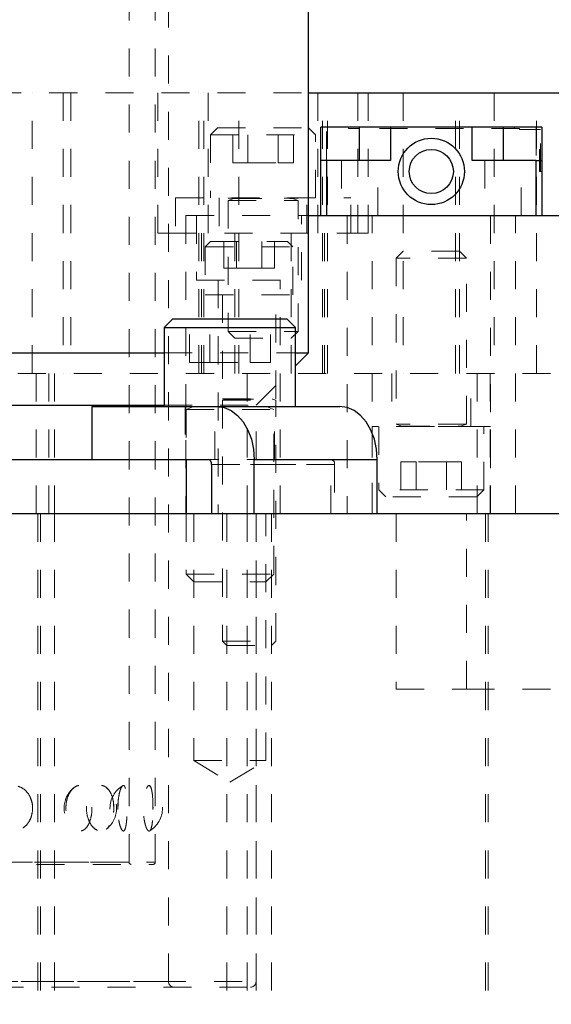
# Model space of a CAD drawing. Header units: inches. Extents: x 220 to 877, y 4 to 174.
# Tile 300 of 656: x 409.72 to 411.61, y 134.21 to 137.72. Entities that reach past the tile are written whole.
import ezdxf

# ---------------------------------------------------------------- set-up
doc = ezdxf.new("R2010")
doc.units = ezdxf.units.IN
doc.header["$LTSCALE"] = 0.5
doc.header["$MEASUREMENT"] = 0
doc.linetypes.add('HIDDEN', pattern=[0.225, 0.15, -0.075])
for name, color, linetype in [('DIE-M-S', 8, 'Continuous'), ('DIE-M-S2', 1, 'Continuous'), ('DIE-M-S3', 8, 'Continuous'), ('DSS-M-S', 53, 'Continuous'), ('SVD-M-S', 8, 'Continuous')]:
    doc.layers.add(name, color=color, linetype=linetype)

msp = doc.modelspace()

# ---------------------------------------------------------------- linework, layer by layer
at = {"layer": 'DIE-M-S', "linetype": 'HIDDEN', "lineweight": 18}
for p, q in [((407.62114, 137.46072), (410.74614, 137.46072)), ((409.75964, 136.46072), (409.75964, 137.46072)), ((409.87014, 137.46072), (409.87014, 136.46072)), ((410.35398, 136.46072), (410.35398, 137.46072)), ((410.3723, 136.46072), (410.3723, 137.46072)), ((410.38799, 137.46072), (410.38799, 136.96072)), ((410.49714, 136.46072), (410.49714, 137.46072)), ((410.7793, 136.96072), (410.7793, 137.46072)), ((410.79498, 136.46072), (410.79498, 137.46072)), ((410.81331, 136.46072), (410.81331, 137.46072)), ((410.92114, 136.96072), (410.92114, 137.46072)), ((411.08314, 137.46072), (411.08314, 136.46072)), ((411.28414, 136.46072), (411.28414, 137.46072)), ((411.40764, 137.46072), (411.40764, 136.46072)), ((411.55864, 136.46072), (411.55864, 137.46072)), ((410.80963, 137.02272), (410.80963, 137.33768)), ((410.88837, 137.33768), (410.88837, 137.33375)), ((410.88837, 137.33375), (410.92774, 137.33375)), ((410.92774, 137.33375), (410.92774, 137.33768)), ((411.49861, 137.33375), (410.92774, 137.33375)), ((411.47892, 137.33375), (411.47892, 137.33768)), ((411.49861, 137.32981), (411.49861, 137.33375)), ((411.57341, 137.32981), (411.49861, 137.32981)), ((411.55766, 137.33768), (411.55766, 137.02272)), ((411.57341, 137.1802), (411.57341, 137.32981)), ((411.56948, 137.25894), (411.56948, 137.1802)), ((411.57341, 137.25894), (411.56948, 137.25894)), ((410.86278, 137.21957), (410.86278, 137.02272)), ((410.9927, 137.02272), (410.9927, 137.21957)), ((411.37459, 137.21957), (411.37459, 137.02272)), ((411.50451, 137.02272), (411.50451, 137.21957)), ((411.56948, 137.1802), (411.57341, 137.1802)), ((411.57735, 137.1802), (411.57341, 137.1802)), ((410.30864, 137.02272), (410.30864, 135.96072)), ((410.30864, 137.02272), (410.74614, 137.02272)), ((410.34614, 137.02272), (410.34614, 136.79272)), ((410.72114, 136.79272), (410.72114, 137.02272)), ((410.88324, 137.02272), (410.88324, 135.96072)), ((410.97224, 135.96072), (410.97224, 137.02272)), ((411.39504, 137.02272), (411.39504, 135.96072)), ((411.48404, 135.96072), (411.48404, 137.02272)), ((410.24614, 136.96072), (410.92114, 136.96072)), ((410.48314, 136.96072), (410.48314, 136.46072)), ((410.68414, 136.46072), (410.68414, 136.96072)), ((410.34614, 136.79272), (410.72114, 136.79272)), ((410.42314, 136.79272), (410.42314, 135.96072)), ((410.64414, 135.96072), (410.64414, 136.79272)), ((407.30864, 136.46072), (412.05864, 136.46072))]:
    msp.add_line(p, q, dxfattribs=at)
at = {"layer": 'DIE-M-S', "linetype": 'Continuous', "lineweight": 25}
for p, q in [((410.74614, 137.46072), (412.46364, 137.46072)), ((410.78995, 137.21957), (410.78995, 137.33768)), ((410.92774, 137.33768), (410.78995, 137.33768)), ((410.92774, 137.21957), (410.92774, 137.33768)), ((411.03798, 137.33768), (410.92774, 137.33768)), ((411.03798, 137.33768), (411.03798, 137.21957)), ((411.32932, 137.33768), (411.03798, 137.33768)), ((411.32932, 137.21957), (411.32932, 137.33768)), ((411.43955, 137.33768), (411.32932, 137.33768)), ((411.43955, 137.33768), (411.43955, 137.21957)), ((411.57735, 137.33768), (411.43955, 137.33768)), ((411.57735, 137.33768), (411.57735, 137.21957)), ((410.78995, 137.02272), (410.78995, 137.21957)), ((410.80963, 137.21957), (410.78995, 137.21957)), ((410.80963, 137.21957), (410.80963, 137.02272)), ((411.03798, 137.21957), (410.80963, 137.21957)), ((411.55766, 137.21957), (411.32932, 137.21957)), ((411.55766, 137.02272), (411.55766, 137.21957)), ((411.55766, 137.21957), (411.57735, 137.21957)), ((411.57735, 137.21957), (411.57735, 137.02272)), ((410.74614, 137.02272), (412.05864, 137.02272))]:
    msp.add_line(p, q, dxfattribs=at)
for radius in [0.11811, 0.07874]:
    msp.add_circle((411.18365, 137.1802), radius, dxfattribs=at)
at = {"layer": 'DIE-M-S2', "linetype": 'HIDDEN', "lineweight": 18}
for p, q in [((409.89764, 137.46072), (409.89764, 136.46072)), ((410.20864, 136.96072), (410.20864, 137.46072)), ((410.95864, 136.96072), (410.95864, 137.46072)), ((411.26964, 136.46072), (411.26964, 137.46072)), ((411.55864, 136.46072), (411.55864, 137.46072)), ((410.20864, 136.96072), (410.24614, 136.96072)), ((410.36427, 136.96072), (410.36427, 136.46072)), ((410.80302, 136.96072), (410.80302, 136.46072)), ((410.92114, 136.96072), (410.95864, 136.96072))]:
    msp.add_line(p, q, dxfattribs=at)
at = {"layer": 'DIE-M-S3', "linetype": 'HIDDEN', "lineweight": 18}
for p, q in [((407.30864, 136.46072), (412.05864, 136.46072)), ((409.77427, 135.96072), (409.77427, 136.46072)), ((409.8199, 136.46072), (409.8199, 135.96072)), ((409.83989, 136.46072), (409.83989, 135.96072)), ((410.52739, 135.96072), (410.52739, 136.46072)), ((411.04314, 136.46072), (411.04314, 136.27072)), ((411.32414, 136.27072), (411.32414, 136.46072)), ((411.34738, 135.96072), (411.34738, 136.46072)), ((411.39302, 136.46072), (411.39302, 135.96072)), ((411.39464, 136.27072), (410.97264, 136.27072)), ((410.97264, 136.27072), (410.97264, 135.96072)), ((411.39464, 135.96072), (411.39464, 136.27072))]:
    msp.add_line(p, q, dxfattribs=at)
at = {"layer": 'DSS-M-S', "linetype": 'HIDDEN', "lineweight": 18}
for p, q in [((410.10552, 134.7186), (410.10552, 138.70285)), ((410.19927, 134.7186), (410.19927, 138.46072)), ((410.24614, 134.29322), (410.24614, 138.44072)), ((410.2309, 136.53422), (410.69965, 136.53422)), ((410.55864, 136.34672), (410.69965, 136.48773)), ((410.2309, 136.34672), (410.55864, 136.34672)), ((410.55864, 136.15372), (410.55864, 136.34672)), ((410.82514, 135.96072), (410.82514, 136.15372)), ((409.78053, 135.96072), (409.78053, 133.46072)), ((409.78989, 133.46072), (409.78989, 135.96072)), ((409.83989, 135.96072), (409.83989, 133.46072)), ((410.33677, 135.96072), (410.33677, 135.08072)), ((410.45414, 135.96072), (410.45414, 133.46072)), ((410.52739, 133.46072), (410.52739, 135.96072)), ((410.55864, 134.29322), (410.55864, 135.96072)), ((410.55864, 133.46072), (410.55864, 135.96072)), ((410.59377, 135.08072), (410.59377, 135.96072)), ((410.61314, 133.46072), (410.61314, 135.96072)), ((411.05864, 135.96072), (411.05864, 135.33572)), ((411.30864, 135.33572), (411.30864, 135.96072)), ((411.30864, 135.33572), (411.30864, 135.96072)), ((411.37739, 135.96072), (411.37739, 133.46072)), ((411.38675, 133.46072), (411.38675, 135.96072)), ((411.05864, 135.33572), (411.30864, 135.33572)), ((411.30864, 135.33572), (420.55864, 135.33572)), ((410.33677, 135.08072), (410.59377, 135.08072)), ((410.33677, 135.08072), (410.46527, 135.00351)), ((410.46527, 135.00351), (410.59377, 135.08072)), ((410.03084, 134.97787), (410.02465, 134.98409)), ((410.18005, 134.98935), (410.17902, 134.9903)), ((410.051, 134.90657), (410.05027, 134.92837)), ((410.06582, 134.90611), (410.06619, 134.92896)), ((410.19092, 134.9066), (410.19075, 134.92835)), ((408.16802, 134.7186), (410.19748, 134.7186)), ((408.26177, 134.7186), (410.10377, 134.7186)), ((408.17589, 134.71072), (410.19139, 134.71072)), ((407.80864, 134.29322), (410.55864, 134.29322)), ((408.12114, 134.29322), (410.24441, 134.29322)), ((407.82864, 134.27322), (410.53864, 134.27322))]:
    msp.add_line(p, q, dxfattribs=at)
at = {"layer": 'DSS-M-S', "linetype": 'Continuous', "lineweight": 25}
for p, q in [((410.74614, 136.53422), (410.74614, 138.44072)), ((408.13639, 136.53422), (410.2309, 136.53422)), ((410.69965, 136.48773), (410.74614, 136.53422)), ((410.69965, 136.53422), (410.74614, 136.53422)), ((408.13639, 136.34672), (410.2309, 136.34672)), ((408.26302, 136.15372), (410.10427, 136.15372)), ((405.93364, 135.96072), (439.43364, 135.96072))]:
    msp.add_line(p, q, dxfattribs=at)
at = {"layer": 'DSS-M-S', "linetype": 'HIDDEN', "lineweight": 18}
for centre, radius, start, end in [((409.96738, 134.91072), 0.09375, 129.3108, 230.64896), ((409.96738, 134.91072), 0.09375, 308.04779, 52.01783), ((410.13122, 134.91072), 0.09375, 121.14929, 238.95569), ((410.13122, 134.91072), 0.09375, 301.01036, 58.97876), ((410.11339, 134.7186), 0.00787, 180, 270), ((410.19139, 134.7186), 0.00787, 270, 0), ((410.26614, 134.29322), 0.02, 180, 270), ((410.53864, 134.29322), 0.02, 270, 0)]:
    msp.add_arc(centre, radius, start, end, dxfattribs=at)
for points, knots in [([(409.76169, 134.91072), (409.76095, 134.90174), (409.75949, 134.88377), (409.74804, 134.85982), (409.73093, 134.84136), (409.70892, 134.83037), (409.68429, 134.82834), (409.65982, 134.83585), (409.63871, 134.85216), (409.62377, 134.87521), (409.61683, 134.902), (409.61842, 134.92936), (409.62804, 134.95446), (409.64453, 134.97487), (409.6662, 134.98846), (409.69069, 134.99349), (409.71516, 134.98905), (409.73667, 134.9754), (409.75253, 134.95424), (409.76059, 134.93134), (409.76138, 134.91645), (409.76169, 134.91072)], [0, 0, 0, 0, 0.0522157, 0.1044115, 0.1570574, 0.210861, 0.26571, 0.3210845, 0.3762664, 0.4305798, 0.4836779, 0.5357757, 0.58758, 0.6399184, 0.6933372, 0.74789, 0.8031685, 0.8584936, 0.913147, 0.9666429, 1, 1, 1, 1]), ([(409.88019, 134.91072), (409.88079, 134.90145), (409.88197, 134.88289), (409.89115, 134.85823), (409.90431, 134.83977), (409.91993, 134.82967), (409.93573, 134.82876), (409.95006, 134.8367), (409.96173, 134.85255), (409.96986, 134.87484), (409.97375, 134.90149), (409.97294, 134.9296), (409.96731, 134.95574), (409.95726, 134.97655), (409.9438, 134.98951), (409.92839, 134.99339), (409.91273, 134.98823), (409.89843, 134.9748), (409.88724, 134.9544), (409.88109, 134.93184), (409.88045, 134.91677), (409.88019, 134.91072)], [0, 0, 0, 0, 0.0552249, 0.1104704, 0.165214, 0.2186361, 0.2707982, 0.3223731, 0.3742905, 0.4272857, 0.4816, 0.5369225, 0.5925461, 0.647628, 0.7015034, 0.7540234, 0.805689, 0.857398, 0.9099917, 0.9638893, 1, 1, 1, 1]), ([(410.05137, 134.91072), (410.05091, 134.90174), (410.04998, 134.88377), (410.0427, 134.85982), (410.03164, 134.84136), (410.01712, 134.83037), (410.00048, 134.82834), (409.98358, 134.83585), (409.9687, 134.85216), (409.95802, 134.87521), (409.95301, 134.902), (409.95416, 134.92936), (409.96108, 134.95446), (409.97283, 134.97487), (409.98802, 134.98846), (410.00485, 134.99349), (410.02127, 134.98905), (410.03538, 134.9754), (410.04557, 134.95424), (410.05068, 134.93134), (410.05118, 134.91645), (410.05137, 134.91072)], [0, 0, 0, 0, 0.0522157, 0.1044115, 0.1570574, 0.210861, 0.26571, 0.3210845, 0.3762664, 0.4305798, 0.4836779, 0.5357757, 0.58758, 0.6399184, 0.6933372, 0.74789, 0.8031685, 0.8584936, 0.913147, 0.9666429, 1, 1, 1, 1]), ([(410.06559, 134.91072), (410.06586, 134.90145), (410.06639, 134.88289), (410.0704, 134.85823), (410.0759, 134.83977), (410.08199, 134.82967), (410.08764, 134.82876), (410.09225, 134.8367), (410.0956, 134.85255), (410.0977, 134.87484), (410.09862, 134.90149), (410.09843, 134.9296), (410.09706, 134.95574), (410.09437, 134.97655), (410.0903, 134.98951), (410.08509, 134.99339), (410.07924, 134.98823), (410.07347, 134.9748), (410.06871, 134.9544), (410.06599, 134.93184), (410.06571, 134.91677), (410.06559, 134.91072)], [0, 0, 0, 0, 0.0552249, 0.1104704, 0.165214, 0.2186361, 0.2707982, 0.3223731, 0.3742905, 0.4272857, 0.4816, 0.5369225, 0.5925461, 0.647628, 0.7015034, 0.7540234, 0.805689, 0.857398, 0.9099917, 0.9638893, 1, 1, 1, 1]), ([(410.19102, 134.91072), (410.1909, 134.90174), (410.19068, 134.88377), (410.18883, 134.85982), (410.18573, 134.84136), (410.1812, 134.83037), (410.17544, 134.82834), (410.16902, 134.83585), (410.16295, 134.85216), (410.15837, 134.87521), (410.15616, 134.902), (410.15667, 134.92936), (410.1597, 134.95446), (410.16467, 134.97487), (410.17076, 134.98846), (410.17701, 134.99349), (410.18255, 134.98905), (410.18682, 134.9754), (410.18958, 134.95424), (410.19085, 134.93134), (410.19097, 134.91645), (410.19102, 134.91072)], [0, 0, 0, 0, 0.0522157, 0.1044115, 0.1570574, 0.210861, 0.26571, 0.3210845, 0.3762664, 0.4305798, 0.4836779, 0.5357757, 0.58758, 0.6399184, 0.6933372, 0.74789, 0.8031685, 0.8584936, 0.913147, 0.9666429, 1, 1, 1, 1]), ([(409.7611, 134.90656), (409.76125, 134.91422), (409.76153, 134.92853), (409.75611, 134.94123), (409.75359, 134.94713)], [0, 0, 0, 0, 0.5344463, 1, 1, 1, 1]), ([(409.75101, 134.86919), (409.7525, 134.87142), (409.7572, 134.87846), (409.75843, 134.8875), (409.75928, 134.89366)], [0, 0, 0, 0, 0.3179364, 1, 1, 1, 1]), ([(410.02448, 134.83676), (410.02489, 134.83694), (410.02906, 134.83879), (410.03213, 134.84409), (410.03489, 134.84887)], [0, 0, 0, 0, 0.0982961, 1, 1, 1, 1])]:
    msp.add_open_spline(points, degree=3, knots=knots, dxfattribs=at)
at = {"layer": 'SVD-M-S', "linetype": 'HIDDEN', "lineweight": 18}
for p, q in [((410.42114, 137.33572), (410.39614, 137.31072)), ((410.39614, 137.31072), (410.77114, 137.31072)), ((410.39614, 137.31072), (410.39614, 137.08572)), ((410.42114, 137.33572), (410.74614, 137.33572)), ((410.47539, 137.21072), (410.47539, 137.33572)), ((410.52952, 137.21072), (410.52952, 137.33572)), ((410.63777, 137.21072), (410.63777, 137.33572)), ((410.6919, 137.21072), (410.6919, 137.33572)), ((410.77114, 137.31072), (410.74614, 137.33572)), ((410.77114, 137.08572), (410.77114, 137.31072)), ((410.47539, 137.21072), (410.52952, 137.21072)), ((410.52952, 137.21072), (410.63777, 137.21072)), ((410.63777, 137.21072), (410.6919, 137.21072)), ((410.27114, 137.08572), (410.89614, 137.08572)), ((410.27114, 137.08572), (410.27114, 136.96072)), ((410.42739, 137.08572), (410.42739, 136.96072)), ((410.45864, 137.08572), (410.45864, 137.08533)), ((410.45864, 137.08533), (410.70864, 137.08533)), ((410.47895, 137.0838), (410.45864, 137.07641)), ((410.45864, 137.07641), (410.70864, 137.07641)), ((410.45864, 137.07641), (410.45864, 136.61022)), ((410.47895, 137.0838), (410.68656, 137.0838)), ((410.70864, 137.07641), (410.68834, 137.0838)), ((410.70864, 137.08533), (410.70864, 137.08572)), ((410.70864, 136.61022), (410.70864, 137.07641)), ((410.73989, 136.96072), (410.73989, 137.08572)), ((410.89614, 136.96072), (410.89614, 137.08572)), ((410.39664, 136.93072), (410.37764, 136.91172)), ((410.39664, 136.93072), (410.67064, 136.93072)), ((410.44343, 136.83572), (410.44343, 136.93072)), ((410.48854, 136.83572), (410.48854, 136.93072)), ((410.57875, 136.83572), (410.57875, 136.93072)), ((410.62385, 136.83572), (410.62385, 136.93072)), ((410.68964, 136.91172), (410.67064, 136.93072)), ((410.37764, 136.91172), (410.68964, 136.91172)), ((410.37764, 136.91172), (410.37764, 136.74072)), ((410.68964, 136.74072), (410.68964, 136.91172)), ((411.08314, 136.89572), (411.05864, 136.87122)), ((411.28414, 136.89572), (411.08314, 136.89572)), ((411.30864, 136.87122), (411.28414, 136.89572)), ((411.30864, 136.87122), (411.05864, 136.87122)), ((411.05864, 136.87122), (411.05864, 136.28003)), ((411.30864, 136.28003), (411.30864, 136.87122)), ((410.44343, 136.83572), (410.48854, 136.83572)), ((410.48854, 136.83572), (410.57875, 136.83572)), ((410.57875, 136.83572), (410.62385, 136.83572)), ((410.37764, 136.74072), (410.68964, 136.74072)), ((410.43864, 136.74072), (410.43864, 136.37033)), ((410.62864, 136.37033), (410.62864, 136.74072)), ((410.32094, 136.49897), (410.32094, 136.65522)), ((410.39311, 136.49897), (410.39311, 136.65522)), ((410.53744, 136.49897), (410.53744, 136.65522)), ((410.60961, 136.49897), (410.60961, 136.65522)), ((410.45864, 136.61022), (410.70864, 136.61022)), ((410.45864, 136.61022), (410.48314, 136.58572)), ((410.68414, 136.58572), (410.70864, 136.61022)), ((410.48314, 136.58572), (410.68414, 136.58572)), ((410.32094, 136.49897), (410.39311, 136.49897)), ((410.39311, 136.49897), (410.53744, 136.49897)), ((410.53744, 136.49897), (410.60961, 136.49897)), ((410.43864, 136.37033), (410.62864, 136.37033)), ((410.44995, 136.3688), (410.43864, 136.36469)), ((410.43864, 136.36469), (410.62864, 136.36469)), ((410.43864, 136.36469), (410.43864, 135.50622)), ((410.44995, 136.3688), (410.61734, 136.3688)), ((410.62864, 136.36469), (410.61734, 136.3688)), ((410.62864, 135.50622), (410.62864, 136.36469)), ((410.30577, 136.34272), (410.30577, 136.15372)), ((410.30902, 136.34272), (410.30902, 136.34233)), ((410.30902, 136.34233), (410.62152, 136.34233)), ((410.33258, 136.3408), (410.30902, 136.33223)), ((410.30902, 136.33223), (410.62152, 136.33223)), ((410.30902, 136.33223), (410.30902, 136.15372)), ((410.33258, 136.3408), (410.59616, 136.3408)), ((410.41103, 136.15372), (410.41103, 136.34272)), ((410.62152, 136.33223), (410.59797, 136.3408)), ((410.62152, 136.34233), (410.62152, 136.34272)), ((410.62152, 135.74547), (410.62152, 136.33223)), ((410.62477, 136.15372), (410.62477, 136.34272)), ((410.99614, 136.27072), (410.99614, 136.04572)), ((411.30864, 136.28003), (411.05864, 136.28003)), ((411.05864, 136.28003), (411.07895, 136.27264)), ((411.30864, 136.27112), (411.05864, 136.27112)), ((411.05864, 136.27112), (411.05864, 136.27072)), ((411.07895, 136.27264), (411.28656, 136.27264)), ((411.28834, 136.27264), (411.30864, 136.28003)), ((411.30864, 136.27072), (411.30864, 136.27112)), ((411.37114, 136.04572), (411.37114, 136.27072)), ((410.82625, 136.15372), (410.38785, 136.15372)), ((410.99065, 136.15372), (410.82625, 136.15372)), ((410.83863, 136.13622), (410.40022, 136.13622)), ((410.40022, 136.13622), (410.83863, 136.13622)), ((410.83863, 136.13622), (410.83863, 135.96072)), ((411.12952, 136.14572), (411.07539, 136.14572)), ((411.07539, 136.14572), (411.07539, 136.02072)), ((411.23777, 136.14572), (411.12952, 136.14572)), ((411.12952, 136.14572), (411.12952, 136.02072)), ((411.2919, 136.14572), (411.23777, 136.14572)), ((411.23777, 136.14572), (411.23777, 136.02072)), ((411.2919, 136.14572), (411.2919, 136.02072)), ((411.37114, 136.04572), (410.99614, 136.04572)), ((410.99614, 136.04572), (411.02114, 136.02072)), ((411.34614, 136.02072), (411.02114, 136.02072)), ((411.34614, 136.02072), (411.37114, 136.04572)), ((410.30902, 135.96072), (410.30902, 135.74547)), ((410.30902, 135.74547), (410.62152, 135.74547)), ((410.30902, 135.74547), (410.33677, 135.71772)), ((410.59377, 135.71772), (410.62152, 135.74547)), ((410.33677, 135.71772), (410.59377, 135.71772)), ((410.43864, 135.50622), (410.62864, 135.50622)), ((410.43864, 135.50622), (410.45414, 135.49072)), ((410.45414, 135.49072), (410.61314, 135.49072)), ((410.61314, 135.49072), (410.62864, 135.50622))]:
    msp.add_line(p, q, dxfattribs=at)
at = {"layer": 'SVD-M-S', "linetype": 'Continuous', "lineweight": 25}
for p, q in [((410.26215, 136.65522), (410.2309, 136.62397)), ((410.26215, 136.65522), (410.6684, 136.65522)), ((410.69965, 136.62397), (410.6684, 136.65522)), ((410.2309, 136.62397), (410.2309, 136.34272)), ((410.2309, 136.62397), (410.69965, 136.62397)), ((410.69965, 136.34272), (410.69965, 136.62397)), ((409.97263, 136.34272), (409.97263, 136.15372)), ((409.97263, 136.34272), (410.41861, 136.34272)), ((410.41861, 136.34272), (410.85701, 136.34272)), ((410.41861, 136.34272), (410.44468, 136.33909)), ((410.44468, 136.33909), (410.46975, 136.32834)), ((410.46975, 136.32834), (410.49285, 136.31087)), ((410.88308, 136.33909), (410.85701, 136.34272)), ((410.90815, 136.32834), (410.88308, 136.33909)), ((410.93126, 136.31087), (410.90815, 136.32834)), ((410.49285, 136.31087), (410.51311, 136.28737)), ((410.95151, 136.28737), (410.93126, 136.31087)), ((410.51311, 136.28737), (410.52973, 136.25873)), ((410.52973, 136.25873), (410.54208, 136.22605)), ((410.96813, 136.25873), (410.95151, 136.28737)), ((410.98048, 136.22605), (410.96813, 136.25873)), ((410.54208, 136.22605), (410.54968, 136.1906)), ((410.98809, 136.1906), (410.98048, 136.22605)), ((410.54968, 136.1906), (410.55225, 136.15372)), ((410.99065, 136.15372), (410.98809, 136.1906)), ((410.10427, 136.15372), (410.38785, 136.15372)), ((410.30902, 136.15372), (410.30902, 135.96072)), ((410.55225, 135.96072), (410.55225, 136.15372)), ((410.55225, 136.15372), (410.99065, 136.15372)), ((410.99065, 135.96072), (410.99065, 136.15372)), ((410.40022, 136.13622), (410.40022, 135.96072))]:
    msp.add_line(p, q, dxfattribs=at)
at = {"layer": 'SVD-M-S', "linetype": 'HIDDEN', "lineweight": 18}
for centre, radius, start, end in [((410.47868, 137.08454), 0.000787, 290, 90), ((410.68861, 137.08454), 0.000787, 90, 250), ((410.44968, 136.36954), 0.000787, 290, 90), ((410.61761, 136.36954), 0.000787, 90, 250), ((410.33231, 136.34154), 0.000787, 290, 90), ((410.59824, 136.34154), 0.000787, 90, 250), ((411.07868, 136.2719), 0.000787, 270, 70), ((411.28861, 136.2719), 0.000787, 110, 270), ((410.82316, 136.13841), 0.01562, 351.95053, 78.57825)]:
    msp.add_arc(centre, radius, start, end, dxfattribs=at)
at = {"layer": 'SVD-M-S', "linetype": 'Continuous', "lineweight": 25}
msp.add_arc((410.38475, 136.13841), 0.01562, 351.95053, 78.57825, dxfattribs=at)

doc.saveas('drawing.dxf')
